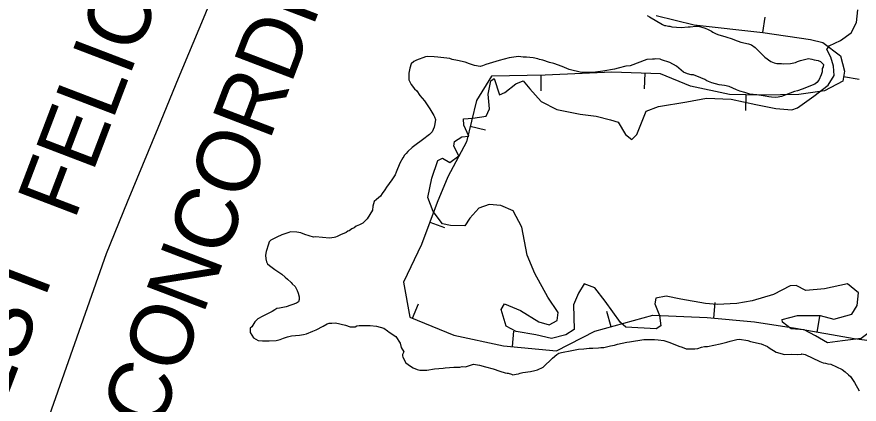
# Model space of a CAD drawing. Extents: x 3146026 to 3183936, y 897894 to 923344.
# Drawn here: x 3179565 to 3180911, y 910820 to 911438 of the extents above; entities that cross this region are included whole.
import ezdxf

# ---------------------------------------------------------------- set-up
doc = ezdxf.new("R2010")
doc.units = 0
for name, color, linetype in [('V-BORW-LINE', 7, 'Continuous'), ('V-SITE-VEGE', 7, 'Continuous'), ('V-TOPO-BNDY', 7, 'Continuous'), ('V-TOPO-GNAM-IDEN', 7, 'Continuous'), ('V-TOPO-SHOR', 7, 'Continuous')]:
    doc.layers.add(name, color=color, linetype=linetype)

msp = doc.modelspace()

# ---------------------------------------------------------------- linework, layer by layer
at = {"layer": 'V-BORW-LINE'}
for p, q in [((3180756.9, 911412.9), (3180760.5, 911437.7)), ((3180402, 911344.9), (3180402.4, 911319.9)), ((3180568.4, 911347.9), (3180567.6, 911322.9)), ((3180885.9, 911342.8), (3180910.6, 911338.7)), ((3180729.7, 911313.7), (3180729.4, 911288.7)), ((3180289.6, 911263.3), (3180313.9, 911257.5)), ((3180225, 911110.5), (3180248.4, 911101.8)), ((3180197.4, 910956.9), (3180207, 910980)), ((3180678.5, 910956.9), (3180680.7, 910981.8)), ((3180514.6, 910943.4), (3180507.9, 910967.5)), ((3180843.5, 910934.9), (3180847.8, 910959.5)), ((3180356.8, 910911.6), (3180359.2, 910936.4))]:
    msp.add_line(p, q, dxfattribs=at)
for points in [[(3180586.3, 911440), (3180647.5, 911425.3)], [(3180647.5, 911425.3), (3180756.7, 911413)], [(3180756.7, 911413), (3180833, 911401.8)], [(3180833, 911401.8), (3180852.8, 911397.1)], [(3180852.8, 911397.1), (3180880.9, 911376.1)], [(3180880.9, 911376.1), (3180887.4, 911351.6)], [(3180323.6, 911343.6), (3180299.5, 911304.3)], [(3180409.1, 911345), (3180323.6, 911343.6)], [(3180515.7, 911349.7), (3180409.1, 911345)], [(3180593.2, 911347.1), (3180515.7, 911349.7)], [(3180641.5, 911327.3), (3180593.2, 911347.1)], [(3180887.4, 911351.6), (3180884.7, 911335.6)], [(3180884.7, 911335.6), (3180855.4, 911320.1)], [(3180703.9, 911314.1), (3180641.5, 911327.3)], [(3180855.4, 911320.1), (3180814.6, 911314.1)], [(3180299.5, 911304.3), (3180283.6, 911238.4)], [(3180756, 911313.3), (3180703.9, 911314.1)], [(3180814.6, 911314.1), (3180756, 911313.3)], [(3180283.6, 911238.4), (3180253.7, 911182.7)], [(3180253.7, 911182.7), (3180236.5, 911141.8)], [(3180236.5, 911141.8), (3180211.8, 911074.8)], [(3180211.8, 911074.8), (3180182.7, 911014.5)], [(3180182.7, 911014.5), (3180192.9, 910958.8)], [(3180192.9, 910958.8), (3180263.4, 910929.6)], [(3180488.3, 910936.1), (3180581.4, 910962)], [(3180581.4, 910962), (3180668, 910957.8)], [(3180668, 910957.8), (3180743.5, 910951.3)], [(3180743.5, 910951.3), (3180809.4, 910940.8)], [(3180809.4, 910940.8), (3180903, 910924.7)], [(3180263.4, 910929.6), (3180342.6, 910912.9)], [(3180427.1, 910904.9), (3180488.3, 910936.1)], [(3180903, 910924.7), (3180976.2, 910914.8)], [(3180342.6, 910912.9), (3180427.1, 910904.9)]]:
    msp.add_lwpolyline(points, dxfattribs=at)
at = {"layer": 'V-SITE-VEGE'}
for p, q in [((3180572.2, 911440.4), (3180575.8, 911437.9)), ((3180575.8, 911437.9), (3180596.4, 911425.7)), ((3180596.4, 911425.7), (3180600, 911424.2)), ((3180600, 911424.2), (3180602.1, 911424.2)), ((3180602.1, 911424.2), (3180606.2, 911423.2)), ((3180606.2, 911423.2), (3180608.2, 911423.2)), ((3180608.2, 911423.2), (3180611.8, 911422.2)), ((3180611.8, 911422.2), (3180626.7, 911421.3)), ((3180626.7, 911421.3), (3180637.5, 911421.9)), ((3180637.5, 911421.9), (3180640.6, 911421.9)), ((3180640.6, 911421.9), (3180649.8, 911423)), ((3180649.8, 911423), (3180653.9, 911423)), ((3180653.9, 911423), (3180664.7, 911420)), ((3180664.7, 911420), (3180669.4, 911418)), ((3180669.4, 911418), (3180675, 911415)), ((3180675, 911415), (3180677.1, 911413.4)), ((3180677.1, 911413.4), (3180681.2, 911411.4)), ((3180681.2, 911411.4), (3180684.8, 911409.9)), ((3180684.8, 911409.9), (3180697.7, 911406.4)), ((3180697.7, 911406.4), (3180708, 911402.9)), ((3180708, 911402.9), (3180711.6, 911401.3)), ((3180711.6, 911401.3), (3180721.9, 911397.8)), ((3180721.9, 911397.8), (3180734.2, 911394.8)), ((3180734.2, 911394.8), (3180738.8, 911393.3)), ((3180738.8, 911393.3), (3180744.5, 911389.3)), ((3180744.5, 911389.3), (3180749.2, 911384.7)), ((3180749.2, 911384.7), (3180760, 911373.5)), ((3180203.5, 911369), (3180199.5, 911366.9)), ((3180217.9, 911374.3), (3180203.5, 911369)), ((3180221, 911374.8), (3180217.9, 911374.3)), ((3180231.7, 911374.4), (3180221, 911374.8)), ((3180237.9, 911373.9), (3180231.7, 911374.4)), ((3180256.9, 911371.5), (3180237.9, 911373.9)), ((3180260.5, 911369.9), (3180256.9, 911371.5)), ((3180269.3, 911368.5), (3180260.5, 911369.9)), ((3180281.1, 911365.5), (3180269.3, 911368.5)), ((3180335.5, 911368.4), (3180314.5, 911362.1)), ((3180351.9, 911372.6), (3180335.5, 911368.4)), ((3180366.8, 911374.8), (3180351.9, 911372.6)), ((3180374, 911373.8), (3180366.8, 911374.8)), ((3180379.6, 911373.9), (3180374, 911373.8)), ((3180389.9, 911372.4), (3180379.6, 911373.9)), ((3180397.6, 911370.9), (3180389.9, 911372.4)), ((3180400.2, 911369.9), (3180397.6, 911370.9)), ((3180405.3, 911368.9), (3180400.2, 911369.9)), ((3180416.1, 911365.4), (3180405.3, 911368.9)), ((3180571.6, 911370.1), (3180545, 911360.1)), ((3180580.4, 911370.6), (3180571.6, 911370.1)), ((3180584, 911370.7), (3180580.4, 911370.6)), ((3180586, 911371.2), (3180584, 911370.7)), ((3180592.7, 911370.7), (3180586, 911371.2)), ((3180595.3, 911369.2), (3180592.7, 911370.7)), ((3180608.1, 911365.2), (3180595.3, 911369.2)), ((3180760, 911373.5), (3180769.8, 911366.8)), ((3180812.4, 911366.6), (3180817, 911368.2)), ((3180817, 911368.2), (3180829.9, 911371.4)), ((3180829.9, 911371.4), (3180835, 911370.4)), ((3180835, 911370.4), (3180839.1, 911369.4)), ((3180839.1, 911369.4), (3180845.3, 911368.4)), ((3180845.3, 911368.4), (3180848.9, 911366.9)), ((3180192.9, 911356.1), (3180191.4, 911348.4)), ((3180194.9, 911363.3), (3180192.9, 911356.1)), ((3180199.5, 911366.9), (3180194.9, 911363.3)), ((3180288.3, 911362.9), (3180281.1, 911365.5)), ((3180296.5, 911360.4), (3180288.3, 911362.9)), ((3180305.3, 911359), (3180296.5, 911360.4)), ((3180308.9, 911360), (3180305.3, 911359)), ((3180314.5, 911362.1), (3180308.9, 911360)), ((3180422.8, 911363.4), (3180416.1, 911365.4)), ((3180436.2, 911358.9), (3180422.8, 911363.4)), ((3180447.5, 911353.8), (3180436.2, 911358.9)), ((3180519.9, 911354.8), (3180501.4, 911351.1)), ((3180526, 911355.9), (3180519.9, 911354.8)), ((3180537.8, 911359.1), (3180526, 911355.9)), ((3180545, 911360.1), (3180537.8, 911359.1)), ((3180618.9, 911359.1), (3180608.1, 911365.2)), ((3180630.3, 911349.9), (3180618.9, 911359.1)), ((3180769.8, 911366.8), (3180775, 911364.8)), ((3180775, 911364.8), (3180779.1, 911363.8)), ((3180779.1, 911363.8), (3180786.8, 911363.4)), ((3180786.8, 911363.4), (3180789.9, 911362.9)), ((3180789.9, 911362.9), (3180801.2, 911363.5)), ((3180801.2, 911363.5), (3180808.9, 911365.1)), ((3180808.9, 911365.1), (3180812.4, 911366.6)), ((3180848.9, 911366.9), (3180854.1, 911361.8)), ((3180852, 911355.6), (3180851.6, 911350.5)), ((3180853.1, 911358.2), (3180852, 911355.6)), ((3180854.1, 911361.8), (3180853.1, 911358.2)), ((3180191.4, 911348.4), (3180191.4, 911337.6)), ((3180467.1, 911349.3), (3180447.5, 911353.8)), ((3180489.6, 911349.5), (3180467.1, 911349.3)), ((3180501.4, 911351.1), (3180489.6, 911349.5)), ((3180636.5, 911346.9), (3180630.3, 911349.9)), ((3180642.7, 911345.4), (3180636.5, 911346.9)), ((3180646.2, 911345.4), (3180642.7, 911345.4)), ((3180658.1, 911340.9), (3180646.2, 911345.4)), ((3180850.1, 911345.3), (3180846.5, 911337.1)), ((3180851.6, 911350.5), (3180850.1, 911345.3)), ((3180191.4, 911337.6), (3180195.1, 911330)), ((3180195.1, 911330), (3180200.3, 911323.3)), ((3180664.3, 911337.9), (3180658.1, 911340.9)), ((3180667.4, 911335.8), (3180664.3, 911337.9)), ((3180675.6, 911332.8), (3180667.4, 911335.8)), ((3180687.4, 911329.3), (3180675.6, 911332.8)), ((3180695.7, 911328.3), (3180687.4, 911329.3)), ((3180702.9, 911326.8), (3180695.7, 911328.3)), ((3180839.9, 911330.4), (3180819.9, 911322.5)), ((3180843, 911333), (3180839.9, 911330.4)), ((3180846.5, 911337.1), (3180843, 911333)), ((3180200.3, 911323.3), (3180203.9, 911319.7)), ((3180203.9, 911319.7), (3180209.1, 911312.6)), ((3180714.7, 911321.3), (3180702.9, 911326.8)), ((3180720.4, 911319.3), (3180714.7, 911321.3)), ((3180728.1, 911317.3), (3180720.4, 911319.3)), ((3180736.3, 911314.8), (3180728.1, 911317.3)), ((3180747.1, 911313.8), (3180736.3, 911314.8)), ((3180807.6, 911318.9), (3180786.6, 911311)), ((3180812.3, 911319.9), (3180807.6, 911318.9)), ((3180819.9, 911322.5), (3180812.3, 911319.9)), ((3180209.1, 911312.6), (3180216.3, 911303.9)), ((3180216.3, 911303.9), (3180225.1, 911291.1)), ((3180760.5, 911311.3), (3180747.1, 911313.8)), ((3180766.6, 911310.4), (3180760.5, 911311.3)), ((3180770.7, 911309.9), (3180766.6, 911310.4)), ((3180777.9, 911309.4), (3180770.7, 911309.9)), ((3180781.5, 911309.9), (3180777.9, 911309.4)), ((3180786.6, 911311), (3180781.5, 911309.9)), ((3180225.1, 911291.1), (3180231.4, 911280.4)), ((3180231.4, 911280.4), (3180232.4, 911278.4)), ((3180232.4, 911278.4), (3180234, 911274.3)), ((3180234, 911274.3), (3180233, 911267.1)), ((3180232, 911261.9), (3180228.5, 911254.7)), ((3180233, 911267.1), (3180232, 911261.9)), ((3180220.3, 911247), (3180217.3, 911244.9)), ((3180224.4, 911250.1), (3180220.3, 911247)), ((3180228.5, 911254.7), (3180224.4, 911250.1)), ((3180217.3, 911244.9), (3180196.8, 911229.3)), ((3180187.1, 911220), (3180184.1, 911216.9)), ((3180189.7, 911223.1), (3180187.1, 911220)), ((3180196.8, 911229.3), (3180189.7, 911223.1)), ((3180181.5, 911212.8), (3180177, 911204.6)), ((3180183.1, 911214.9), (3180181.5, 911212.8)), ((3180184.1, 911216.9), (3180183.1, 911214.9)), ((3180177, 911204.6), (3180170.9, 911190.1)), ((3180167.4, 911182.4), (3180164.3, 911177.8)), ((3180169.4, 911186), (3180167.4, 911182.4)), ((3180170.9, 911190.1), (3180169.4, 911186)), ((3180164.3, 911177.8), (3180155.7, 911165.9)), ((3180148.6, 911156.1), (3180146, 911152)), ((3180153.1, 911161.8), (3180148.6, 911156.1)), ((3180155.7, 911165.9), (3180153.1, 911161.8)), ((3180135.8, 911143.2), (3180133.8, 911136)), ((3180139.9, 911146.3), (3180135.8, 911143.2)), ((3180146, 911152), (3180139.9, 911146.3)), ((3180133.4, 911129.3), (3180124.7, 911115.4)), ((3180133.8, 911136), (3180133.4, 911129.3)), ((3180124.7, 911115.4), (3180117.6, 911108.6)), ((3180100.2, 911099.8), (3180096.1, 911096.7)), ((3180103.8, 911101.4), (3180100.2, 911099.8)), ((3180107.3, 911104), (3180103.8, 911101.4)), ((3180112.5, 911106.1), (3180107.3, 911104)), ((3180117.6, 911108.6), (3180112.5, 911106.1)), ((3179980.7, 911086.1), (3179976.1, 911084)), ((3179988.3, 911090.3), (3179980.7, 911086.1)), ((3179999.6, 911094), (3179988.3, 911090.3)), ((3180002.2, 911095), (3179999.6, 911094)), ((3180012.4, 911094.1), (3180002.2, 911095)), ((3180018.6, 911093.1), (3180012.4, 911094.1)), ((3180025.3, 911090.5), (3180018.6, 911093.1)), ((3180039.2, 911086.5), (3180025.3, 911090.5)), ((3180042.3, 911086.6), (3180039.2, 911086.5)), ((3180064.4, 911084.7), (3180042.3, 911086.6)), ((3180072.1, 911085.7), (3180064.4, 911084.7)), ((3180074.1, 911086.3), (3180072.1, 911085.7)), ((3180076.7, 911087.3), (3180074.1, 911086.3)), ((3180082.3, 911089.9), (3180076.7, 911087.3)), ((3180091, 911093.6), (3180082.3, 911089.9)), ((3180094.1, 911095.7), (3180091, 911093.6)), ((3180096.1, 911096.7), (3180094.1, 911095.7)), ((3179966.9, 911075.2), (3179963.4, 911063.4)), ((3179968.4, 911078.9), (3179966.9, 911075.2)), ((3179970.9, 911081.4), (3179968.4, 911078.9)), ((3179976.1, 911084), (3179970.9, 911081.4)), ((3179963.4, 911063.4), (3179962.4, 911057.8)), ((3179962.4, 911057.8), (3179962.9, 911051.6)), ((3179962.9, 911051.6), (3179964, 911047)), ((3179964, 911047), (3179965.6, 911043.9)), ((3179965.6, 911043.9), (3179968.7, 911040.9)), ((3179968.7, 911040.9), (3179977.4, 911034.8)), ((3179977.4, 911034.8), (3179983.6, 911030.2)), ((3179983.6, 911030.2), (3179988.3, 911027.1)), ((3179988.3, 911027.1), (3179993.9, 911022.6)), ((3179993.9, 911022.6), (3179997.6, 911019)), ((3179997.6, 911019), (3180003.3, 911013.9)), ((3180003.3, 911013.9), (3180004.8, 911011.9)), ((3180004.8, 911011.9), (3180010, 911007.3)), ((3180010, 911007.3), (3180013.1, 911001.1)), ((3180013.1, 911001.1), (3180014.7, 910997)), ((3180014.7, 910997), (3180016.2, 910990.9)), ((3180011.7, 910981.1), (3179995.3, 910975.3)), ((3180014.8, 910983.2), (3180011.7, 910981.1)), ((3180016.3, 910986.8), (3180014.8, 910983.2)), ((3180016.2, 910990.9), (3180016.3, 910986.8)), ((3179972.8, 910967.5), (3179957.9, 910960.2)), ((3179977.4, 910970.1), (3179972.8, 910967.5)), ((3179980.4, 910972.2), (3179977.4, 910970.1)), ((3179984.5, 910973.2), (3179980.4, 910972.2)), ((3179995.3, 910975.3), (3179984.5, 910973.2)), ((3179945.2, 910951.4), (3179940.6, 910943.1)), ((3179947.7, 910954), (3179945.2, 910951.4)), ((3179950.3, 910956), (3179947.7, 910954)), ((3179957.9, 910960.2), (3179950.3, 910956)), ((3179938, 910941.1), (3179937.6, 910939)), ((3179937.6, 910939), (3179938.1, 910933.9)), ((3179940.6, 910943.1), (3179938, 910941.1)), ((3180038.2, 910936.1), (3180043.3, 910938.2)), ((3180043.3, 910938.2), (3180054.6, 910944.4)), ((3180054.6, 910944.4), (3180060.7, 910948.1)), ((3180060.7, 910948.1), (3180064.3, 910949.1)), ((3180064.3, 910949.1), (3180068.4, 910949.2)), ((3180068.4, 910949.2), (3180074, 910949.7)), ((3180074, 910949.7), (3180090, 910945.7)), ((3180090, 910945.7), (3180097.7, 910943.2)), ((3180097.7, 910943.2), (3180105.4, 910943.3)), ((3180105.4, 910943.3), (3180108.5, 910944.8)), ((3180108.5, 910944.8), (3180112.1, 910945.4)), ((3180112.1, 910945.4), (3180129.5, 910945.5)), ((3180129.5, 910945.5), (3180139.8, 910944)), ((3180139.8, 910944), (3180151.6, 910941)), ((3180151.6, 910941), (3180157.3, 910936.9)), ((3179938.1, 910933.9), (3179943.3, 910925.7)), ((3179943.3, 910925.7), (3179950.5, 910921.6)), ((3179985.9, 910922.9), (3179991, 910925)), ((3179991, 910925), (3179997.7, 910927.1)), ((3179997.7, 910927.1), (3180003.8, 910928.7)), ((3180003.8, 910928.7), (3180016.7, 910929.8)), ((3180016.7, 910929.8), (3180023.3, 910930.9)), ((3180023.3, 910930.9), (3180028, 910931.9)), ((3180028, 910931.9), (3180038.2, 910936.1)), ((3180157.3, 910936.9), (3180159.9, 910934.9)), ((3180159.9, 910934.9), (3180170.7, 910927.8)), ((3180170.7, 910927.8), (3180177.5, 910917.1)), ((3179950.5, 910921.6), (3179957.7, 910920.7)), ((3179957.7, 910920.7), (3179968, 910920.7)), ((3179968, 910920.7), (3179979.3, 910921.3)), ((3179979.3, 910921.3), (3179985.9, 910922.9)), ((3180177.5, 910917.1), (3180179, 910910.4)), ((3180179, 910910.4), (3180183.2, 910903.2)), ((3180503, 910910.1), (3180513.8, 910912.8)), ((3180513.8, 910912.8), (3180519.9, 910913.8)), ((3180519.9, 910913.8), (3180524.5, 910915.4)), ((3180524.5, 910915.4), (3180539.9, 910918.6)), ((3180539.9, 910918.6), (3180544, 910919.1)), ((3180544, 910919.1), (3180566.6, 910922.9)), ((3180566.6, 910922.9), (3180584, 910923)), ((3180584, 910923), (3180589.7, 910922.5)), ((3180589.7, 910922.5), (3180598.9, 910921.1)), ((3180598.9, 910921.1), (3180606.6, 910918.5)), ((3180606.6, 910918.5), (3180616.4, 910915)), ((3180616.4, 910915), (3180622.6, 910912.5)), ((3180622.6, 910912.5), (3180628.3, 910910.5)), ((3180628.3, 910910.5), (3180634.4, 910908)), ((3180652.9, 910908.6), (3180659.1, 910910.7)), ((3180659.1, 910910.7), (3180663.7, 910911.8)), ((3180663.7, 910911.8), (3180668.8, 910911.8)), ((3180668.8, 910911.8), (3180688.8, 910916)), ((3180688.8, 910916), (3180699.6, 910918.7)), ((3180699.6, 910918.7), (3180704.7, 910920.3)), ((3180704.7, 910920.3), (3180715.4, 910922.9)), ((3180715.4, 910922.9), (3180719.5, 910923.4)), ((3180719.5, 910923.4), (3180732.9, 910921.5)), ((3180732.9, 910921.5), (3180737, 910920)), ((3180737, 910920), (3180754.5, 910916)), ((3180754.5, 910916), (3180764.3, 910911.9)), ((3180764.3, 910911.9), (3180766.9, 910909.4)), ((3180183.2, 910903.2), (3180181.2, 910899.1)), ((3180181.2, 910899.1), (3180181.2, 910896.6)), ((3180421, 910893.1), (3180427.6, 910898.8)), ((3180427.6, 910898.8), (3180431.2, 910900.9)), ((3180431.2, 910900.9), (3180435.3, 910902.4)), ((3180435.3, 910902.4), (3180440.4, 910903)), ((3180440.4, 910903), (3180446.6, 910904.1)), ((3180446.6, 910904.1), (3180462.5, 910907.3)), ((3180462.5, 910907.3), (3180470.7, 910908.3)), ((3180470.7, 910908.3), (3180479.4, 910908.9)), ((3180479.4, 910908.9), (3180485.5, 910909)), ((3180485.5, 910909), (3180494.3, 910909.5)), ((3180494.3, 910909.5), (3180497.9, 910910.1)), ((3180497.9, 910910.1), (3180503, 910910.1)), ((3180634.4, 910908), (3180648.3, 910908.1)), ((3180648.3, 910908.1), (3180652.9, 910908.6)), ((3180766.9, 910909.4), (3180778.2, 910902.8)), ((3180778.2, 910902.8), (3180791.6, 910898.8)), ((3180791.6, 910898.8), (3180802.9, 910899.4)), ((3180802.9, 910899.4), (3180812.1, 910898.9)), ((3180812.1, 910898.9), (3180818.8, 910899.5)), ((3180818.8, 910899.5), (3180819.3, 910900)), ((3180819.3, 910900), (3180824.5, 910899)), ((3180824.5, 910899), (3180848.1, 910887.9)), ((3180181.2, 910896.6), (3180181.7, 910894.5)), ((3180181.7, 910894.5), (3180186.4, 910885.8)), ((3180186.4, 910885.8), (3180194.1, 910880.2)), ((3180281.9, 910879.3), (3180294.7, 910883.5)), ((3180294.7, 910883.5), (3180304.5, 910882)), ((3180406.2, 910878.6), (3180421, 910893.1)), ((3180848.1, 910887.9), (3180853.3, 910885.9)), ((3180853.3, 910885.9), (3180856.9, 910884.9)), ((3180856.9, 910884.9), (3180861, 910883.9)), ((3180861, 910883.9), (3180865.6, 910883.4)), ((3180194.1, 910880.2), (3180198.3, 910877.7)), ((3180198.3, 910877.7), (3180204.4, 910875.2)), ((3180204.4, 910875.2), (3180209.1, 910874.2)), ((3180209.1, 910874.2), (3180219.9, 910874.2)), ((3180219.9, 910874.2), (3180232.2, 910875.9)), ((3180232.2, 910875.9), (3180246, 910877)), ((3180246, 910877), (3180249.6, 910877.5)), ((3180249.6, 910877.5), (3180263.5, 910878.7)), ((3180263.5, 910878.7), (3180272.7, 910878.7)), ((3180272.7, 910878.7), (3180276.8, 910879.8)), ((3180276.8, 910879.8), (3180281.9, 910879.3)), ((3180304.5, 910882), (3180313.8, 910879.5)), ((3180313.8, 910879.5), (3180326.1, 910876)), ((3180326.1, 910876), (3180336.9, 910872.5)), ((3180336.9, 910872.5), (3180345.2, 910869.5)), ((3180369.3, 910869.1), (3180373.4, 910870.2)), ((3180373.4, 910870.2), (3180385.7, 910871.8)), ((3180385.7, 910871.8), (3180392.9, 910873.4)), ((3180392.9, 910873.4), (3180397, 910874.5)), ((3180397, 910874.5), (3180406.2, 910878.6)), ((3180865.6, 910883.4), (3180883.7, 910875.3)), ((3180883.7, 910875.3), (3180888.3, 910871.2)), ((3180888.3, 910871.2), (3180894, 910866.6)), ((3180345.2, 910869.5), (3180348.2, 910869)), ((3180348.2, 910869), (3180350.3, 910869)), ((3180350.3, 910869), (3180355.4, 910867.5)), ((3180355.4, 910867.5), (3180357.5, 910866.5)), ((3180357.5, 910866.5), (3180362.6, 910867.5)), ((3180362.6, 910867.5), (3180366.7, 910868.1)), ((3180366.7, 910868.1), (3180369.3, 910869.1)), ((3180894, 910866.6), (3180897.1, 910863.6)), ((3180897.1, 910863.6), (3180903.3, 910854.4)), ((3180903.3, 910854.4), (3180911.1, 910841.1))]:
    msp.add_line(p, q, dxfattribs=at)
at = {"layer": 'V-TOPO-BNDY'}
msp.add_lwpolyline([(3179239, 909175.6), (3179275, 909390), (3179311.2, 909596.6), (3179359.6, 909868.3), (3179366, 909904.3), (3179388.4, 909993.9), (3179524.2, 910541.3), (3179532.4, 910562.9), (3179708.5, 911060.4), (3179741.9, 911142.6), (3179790.9, 911261.1), (3179823.6, 911340.3), (3179863.1, 911435.6), (3179935.3, 911610.1), (3180167.4, 912162.7), (3180232.4, 912298.6), (3180345.8, 912528.6), (3180399.3, 912638.4), (3180653.5, 913155.8), (3180987.6, 913733.8), (3181023.4, 913795.9), (3181059.9, 913849.9), (3181440.1, 914406.4)], dxfattribs=at)
at = {"layer": 'V-TOPO-SHOR'}
for points in [[(3180838.7, 911311.5), (3180861.5, 911328.9), (3180870.7, 911344.6), (3180869.9, 911359.2), (3180865.7, 911373.6), (3180859.2, 911385.9), (3180863, 911391.7), (3180881, 911400.3), (3180897.9, 911412.4), (3180906.6, 911428.8), (3180908.6, 911449.1)], [(3180230.2, 911127.1), (3180221.9, 911149.6), (3180228, 911180.3), (3180237.8, 911208.9), (3180245.2, 911212.4), (3180257.1, 911205.6), (3180271.1, 911216.2), (3180263.5, 911231.5), (3180264.3, 911239.3), (3180276.1, 911246.3), (3180287.2, 911247.6), (3180279.4, 911265.1), (3180278.6, 911275), (3180293.4, 911276.3), (3180315, 911279.5), (3180320.4, 911291.3), (3180318, 911314.5), (3180322.5, 911335.8), (3180327.8, 911339.6), (3180336.4, 911313.6), (3180344.8, 911317.2), (3180362.3, 911331.2), (3180374, 911336), (3180384.8, 911323.3), (3180402.8, 911302.9), (3180427.7, 911290.3)], [(3180427.7, 911290.3), (3180465, 911282.8), (3180490.6, 911279.3), (3180513.6, 911273.6), (3180525.8, 911270), (3180537.4, 911250.3), (3180547.5, 911242.2), (3180555.8, 911250), (3180570.4, 911287.7), (3180590, 911294.9), (3180635.5, 911302.3), (3180667.1, 911308.3), (3180706.4, 911306.4), (3180745.6, 911298.3), (3180777.7, 911291.9), (3180803.1, 911289.6), (3180812.3, 911292.7), (3180838.7, 911311.5)], [(3180665.5, 910980.4), (3180625.8, 910987.1), (3180602.7, 910992), (3180585.9, 910988.9), (3180584.4, 910980), (3180591.8, 910961.5), (3180594.1, 910945), (3180586.4, 910940.1), (3180537.9, 910942.8), (3180529.8, 910950.2), (3180504.9, 910984.4), (3180488.3, 911005.4), (3180471.7, 911011.7), (3180462.6, 910996.9), (3180454.6, 910978.5), (3180455.6, 910939.1), (3180442, 910930.2), (3180419.1, 910924.4), (3180394.1, 910930.3), (3180363.1, 910935.6), (3180346.8, 910944.1), (3180338.7, 910971.1), (3180344.4, 910980.1), (3180370, 910969.4), (3180398.8, 910951.4), (3180415.7, 910946.6), (3180428.4, 910953.4), (3180430.2, 910965.8), (3180413.7, 910990.7), (3180392.5, 911028.5), (3180380.2, 911057.6), (3180371.8, 911102.1), (3180357.8, 911128.6), (3180338.1, 911136.9), (3180319.8, 911138.5), (3180303.2, 911132.5), (3180288.9, 911116.6), (3180280.9, 911104.4), (3180258.1, 911105.2), (3180245.2, 911107.6), (3180230.2, 911127.1)], [(3180810, 911009.1), (3180800.8, 911008.6), (3180774.2, 910994.6), (3180740.1, 910984.9), (3180715.3, 910980.2), (3180684, 910979), (3180665.5, 910980.4)], [(3180928.8, 910935.7), (3180913.8, 910924.6), (3180884.1, 910921), (3180860.4, 910917.6), (3180841.3, 910928.8), (3180822.9, 910938.3), (3180802, 910940.1), (3180788.3, 910950.8), (3180788, 910954.7), (3180812.2, 910961), (3180848.4, 910961), (3180870.5, 910955.5), (3180899.1, 910963.4), (3180907.8, 910977.4), (3180910, 910997.4), (3180892.1, 911011.7), (3180855.4, 911003.9), (3180825.9, 911001.4), (3180810, 911009.1)]]:
    msp.add_lwpolyline(points, dxfattribs=at)

# ---------------------------------------------------------------- texts
at = {"layer": 'V-TOPO-GNAM-IDEN'}
for s, p in [('WEST  FELICIANA', (3179492.7, 910681.6)), ('CONCORDIA', (3179790.9, 910773.7))]:
    msp.add_text(s, height=100, rotation=69.103, dxfattribs=at).set_placement(p)

doc.saveas('drawing.dxf')
